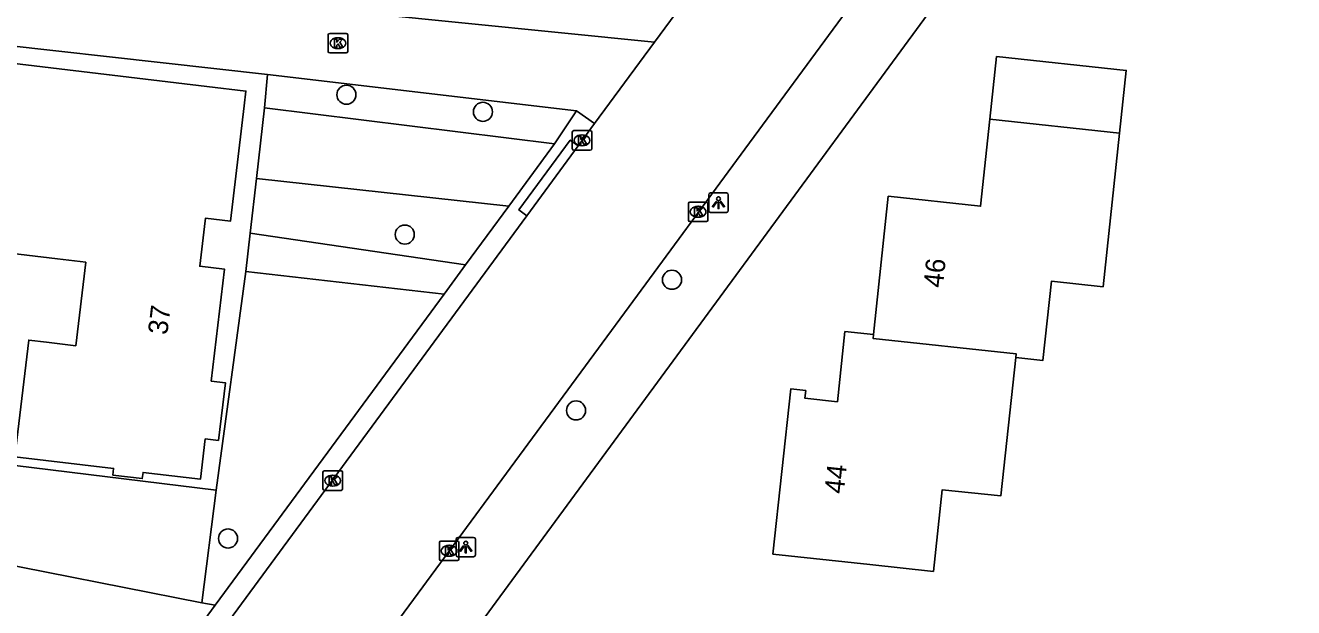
# Model space of a CAD drawing. Extents: x 162398 to 163643, y 386453 to 387397.
# Drawn here: x 162833 to 162898, y 386868.4 to 386898.2 of the extents above; entities that cross this region are included whole.
import ezdxf

# ---------------------------------------------------------------- set-up
doc = ezdxf.new("R2010")
doc.units = 0
for name, color, linetype in [('IMGEO_Boom', 7, 'Continuous'), ('IMGEO_Groenvoorziening', 7, 'Continuous'), ('IMGEO_Kolk', 7, 'Continuous'), ('IMGEO_Lichtpunt', 7, 'Continuous'), ('IMGEO_Pand', 7, 'Continuous'), ('IMGEO_Pand_nummerreeks', 7, 'Continuous'), ('IMGEO_Rijbaan_lokaal_open', 7, 'Continuous'), ('IMGEO_Voetpad_open', 7, 'Continuous')]:
    doc.layers.add(name, color=color, linetype=linetype)

msp = doc.modelspace()

# ---------------------------------------------------------------- linework, layer by layer
at = {"layer": 'IMGEO_Boom'}
for centre in [(162849.41, 386894.643), (162856.407, 386893.764), (162852.402, 386887.474), (162866.098, 386885.157), (162861.179, 386878.459), (162843.342, 386871.896)]:
    msp.add_circle(centre, 0.489, dxfattribs=at)
at = {"layer": 'IMGEO_Groenvoorziening'}
for points in [[(162777.161, 386925.941), (162781.307, 386923.473), (162778.479, 386897.772), (162780.538, 386896.353), (162782.519, 386895.657), (162784.234, 386895.406), (162796.362, 386893.035), (162797.061, 386892.44), (162797.024, 386891.538), (162795.864, 386884.236), (162816.171, 386880.315), (162814.809, 386871.87), (162822.009, 386871.525), (162824.637, 386871.871), (162826.059, 386871.733), (162842.001, 386868.604)], [(162845.219, 386893.978), (162845.362, 386895.67)], [(162844.476, 386887.539), (162844.801, 386890.352)], [(162842.733, 386874.373), (162821.137, 386877.022), (162821.896, 386883.1), (162800.855, 386886.61), (162800.871, 386886.854)], [(162842.733, 386874.373), (162844.251, 386885.584)], [(162842.001, 386868.604), (162842.733, 386874.373)], [(162842.676, 386868.472), (162842.001, 386868.604)]]:
    msp.add_lwpolyline(points, dxfattribs=at)
at = {"layer": 'IMGEO_Kolk'}
for p, q in [((162848.477, 386896.857), (162848.477, 386897.709)), ((162848.552, 386897.783), (162849.404, 386897.783)), ((162848.965, 386897.563), (162848.99, 386897.563)), ((162849.478, 386897.709), (162849.478, 386896.857)), ((162848.988, 386897.003), (162848.963, 386897.003)), ((162849.404, 386896.783), (162848.552, 386896.783)), ((162860.985, 386891.877), (162860.985, 386892.729)), ((162861.06, 386892.803), (162861.912, 386892.803)), ((162861.473, 386892.583), (162861.498, 386892.583)), ((162861.986, 386892.729), (162861.986, 386891.877)), ((162861.912, 386891.803), (162861.06, 386891.803)), ((162861.496, 386892.023), (162861.471, 386892.023)), ((162867.011, 386889.141), (162867.863, 386889.141)), ((162866.936, 386888.215), (162866.936, 386889.067)), ((162867.424, 386888.921), (162867.449, 386888.921)), ((162867.937, 386889.067), (162867.937, 386888.215)), ((162867.863, 386888.141), (162867.011, 386888.141)), ((162867.447, 386888.361), (162867.422, 386888.361)), ((162848.208, 386874.436), (162848.208, 386875.288)), ((162848.283, 386875.362), (162849.135, 386875.362)), ((162848.696, 386875.142), (162848.721, 386875.142)), ((162849.209, 386875.288), (162849.209, 386874.436)), ((162849.135, 386874.362), (162848.283, 386874.362)), ((162848.719, 386874.582), (162848.694, 386874.582)), ((162854.174, 386870.839), (162854.174, 386871.691)), ((162854.249, 386871.765), (162855.101, 386871.765)), ((162855.175, 386871.691), (162855.175, 386870.839)), ((162854.685, 386870.985), (162854.66, 386870.985)), ((162854.662, 386871.545), (162854.687, 386871.545)), ((162855.101, 386870.765), (162854.249, 386870.765))]:
    msp.add_line(p, q, dxfattribs=at)
for points in [[(162848.477, 386896.857), (162848.477, 386897.709)], [(162848.552, 386897.783), (162849.404, 386897.783)], [(162849.478, 386897.709), (162849.478, 386896.857)], [(162848.798, 386897.483), (162848.921, 386897.483), (162848.921, 386897.332), (162849.051, 386897.483), (162849.215, 386897.483), (162849.069, 386897.332), (162849.222, 386897.083), (162849.07, 386897.083), (162848.985, 386897.247), (162848.921, 386897.18), (162848.921, 386897.083), (162848.798, 386897.083), (162848.798, 386897.483)], [(162849.404, 386896.783), (162848.552, 386896.783)], [(162860.985, 386891.877), (162860.985, 386892.729)], [(162861.06, 386892.803), (162861.912, 386892.803)], [(162861.306, 386892.503), (162861.429, 386892.503), (162861.429, 386892.352), (162861.559, 386892.503), (162861.723, 386892.503), (162861.577, 386892.352), (162861.73, 386892.103), (162861.578, 386892.103), (162861.493, 386892.267), (162861.429, 386892.2), (162861.429, 386892.103), (162861.306, 386892.103), (162861.306, 386892.503)], [(162861.986, 386892.729), (162861.986, 386891.877)], [(162861.912, 386891.803), (162861.06, 386891.803)], [(162867.011, 386889.141), (162867.863, 386889.141)], [(162866.936, 386888.215), (162866.936, 386889.067)], [(162867.257, 386888.841), (162867.38, 386888.841), (162867.38, 386888.69), (162867.51, 386888.841), (162867.674, 386888.841), (162867.528, 386888.69), (162867.681, 386888.441), (162867.529, 386888.441), (162867.444, 386888.605), (162867.38, 386888.538), (162867.38, 386888.441), (162867.257, 386888.441), (162867.257, 386888.841)], [(162867.937, 386889.067), (162867.937, 386888.215)], [(162867.863, 386888.141), (162867.011, 386888.141)], [(162848.208, 386874.436), (162848.208, 386875.288)], [(162848.283, 386875.362), (162849.135, 386875.362)], [(162848.529, 386875.062), (162848.652, 386875.062), (162848.652, 386874.911), (162848.782, 386875.062), (162848.946, 386875.062), (162848.8, 386874.911), (162848.953, 386874.662), (162848.801, 386874.662), (162848.716, 386874.826), (162848.652, 386874.759), (162848.652, 386874.662), (162848.529, 386874.662), (162848.529, 386875.062)], [(162849.209, 386875.288), (162849.209, 386874.436)], [(162849.135, 386874.362), (162848.283, 386874.362)], [(162854.174, 386870.839), (162854.174, 386871.691)], [(162854.249, 386871.765), (162855.101, 386871.765)], [(162855.175, 386871.691), (162855.175, 386870.839)], [(162854.495, 386871.465), (162854.618, 386871.465), (162854.618, 386871.314), (162854.748, 386871.465), (162854.912, 386871.465), (162854.766, 386871.314), (162854.919, 386871.065), (162854.767, 386871.065), (162854.682, 386871.229), (162854.618, 386871.162), (162854.618, 386871.065), (162854.495, 386871.065), (162854.495, 386871.465)], [(162855.101, 386870.765), (162854.249, 386870.765)]]:
    msp.add_lwpolyline(points, dxfattribs=at)
for centre, start, end in [((162848.554, 386897.707), 91.55205, 178.44795), ((162848.554, 386897.707), 91.55205, 178.44795), ((162849.402, 386897.707), 1.55205, 88.44795), ((162849.402, 386897.707), 1.55205, 88.44795), ((162848.554, 386896.859), 181.55205, 268.44795), ((162848.554, 386896.859), 181.55205, 268.44795), ((162849.402, 386896.859), 271.55205, 358.44795), ((162849.402, 386896.859), 271.55205, 358.44795), ((162861.062, 386892.727), 91.55205, 178.44795), ((162861.062, 386892.727), 91.55205, 178.44795), ((162861.91, 386892.727), 1.55205, 88.44795), ((162861.91, 386892.727), 1.55205, 88.44795), ((162861.062, 386891.879), 181.55205, 268.44795), ((162861.062, 386891.879), 181.55205, 268.44795), ((162861.91, 386891.879), 271.55205, 358.44795), ((162861.91, 386891.879), 271.55205, 358.44795), ((162867.013, 386889.065), 91.55205, 178.44795), ((162867.013, 386889.065), 91.55205, 178.44795), ((162867.861, 386889.065), 1.55205, 88.44795), ((162867.861, 386889.065), 1.55205, 88.44795), ((162867.013, 386888.217), 181.55205, 268.44795), ((162867.013, 386888.217), 181.55205, 268.44795), ((162867.861, 386888.217), 271.55205, 358.44795), ((162867.861, 386888.217), 271.55205, 358.44795), ((162848.285, 386875.286), 91.55205, 178.44795), ((162848.285, 386875.286), 91.55205, 178.44795), ((162849.133, 386875.286), 1.55205, 88.44795), ((162849.133, 386875.286), 1.55205, 88.44795), ((162848.285, 386874.438), 181.55205, 268.44795), ((162848.285, 386874.438), 181.55205, 268.44795), ((162849.133, 386874.438), 271.55205, 358.44795), ((162849.133, 386874.438), 271.55205, 358.44795), ((162854.251, 386871.689), 91.55205, 178.44795), ((162854.251, 386871.689), 91.55205, 178.44795), ((162855.099, 386871.689), 1.55205, 88.44795), ((162855.099, 386871.689), 1.55205, 88.44795), ((162854.251, 386870.841), 181.55205, 268.44795), ((162854.251, 386870.841), 181.55205, 268.44795), ((162855.099, 386870.841), 271.55205, 358.44795), ((162855.099, 386870.841), 271.55205, 358.44795)]:
    msp.add_arc(centre, 0.0765, start, end, dxfattribs=at)
for centre, major_axis, ratio, start_param, end_param in [((162848.964, 386897.283), (-0.387, 0.002), 0.722429, 4.712389, 7.853982), ((162848.989, 386897.283), (-0.39, 0.002), 0.717154, 1.570796, 4.712389), ((162861.472, 386892.303), (-0.387, 0.002), 0.722429, 4.712389, 7.853982), ((162861.497, 386892.303), (-0.39, 0.002), 0.717154, 1.570796, 4.712389), ((162867.423, 386888.641), (-0.387, 0.002), 0.722429, 4.712389, 7.853982), ((162867.448, 386888.641), (-0.39, 0.002), 0.717154, 1.570796, 4.712389), ((162848.695, 386874.862), (-0.387, 0.002), 0.722429, 4.712389, 7.853982), ((162848.72, 386874.862), (-0.39, 0.002), 0.717154, 1.570796, 4.712389), ((162854.661, 386871.265), (-0.387, 0.002), 0.722429, 4.712389, 7.853982), ((162854.686, 386871.265), (-0.39, 0.002), 0.717154, 1.570796, 4.712389)]:
    msp.add_ellipse(centre, major_axis=major_axis, ratio=ratio, start_param=start_param, end_param=end_param, dxfattribs=at)
at = {"layer": 'IMGEO_Lichtpunt'}
for p, q in [((162867.984, 386889.511), (162867.984, 386888.704)), ((162867.984, 386889.511), (162867.984, 386888.704)), ((162868.886, 386889.606), (162868.078, 386889.606)), ((162868.886, 386889.606), (162868.078, 386889.606)), ((162868.98, 386888.704), (162868.98, 386889.511)), ((162868.98, 386888.704), (162868.98, 386889.511)), ((162868.078, 386888.61), (162868.886, 386888.61)), ((162868.078, 386888.61), (162868.886, 386888.61)), ((162855.028, 386871.859), (162855.028, 386871.052)), ((162855.028, 386871.859), (162855.028, 386871.052)), ((162855.93, 386871.954), (162855.122, 386871.954)), ((162855.93, 386871.954), (162855.122, 386871.954)), ((162856.024, 386871.052), (162856.024, 386871.859)), ((162856.024, 386871.052), (162856.024, 386871.859)), ((162855.122, 386870.958), (162855.93, 386870.958)), ((162855.122, 386870.958), (162855.93, 386870.958))]:
    msp.add_line(p, q, dxfattribs=at)
for points in [[(162868.358, 386889.175), (162868.397, 386889.147), (162868.209, 386888.885), (162868.171, 386888.912), (162868.358, 386889.175)], [(162868.46, 386889.127), (162868.507, 386889.127), (162868.507, 386888.805), (162868.46, 386888.805), (162868.46, 386889.127)], [(162868.57, 386889.147), (162868.608, 386889.174), (162868.795, 386888.912), (162868.756, 386888.884), (162868.57, 386889.147)], [(162855.402, 386871.523), (162855.441, 386871.495), (162855.253, 386871.233), (162855.215, 386871.26), (162855.402, 386871.523)], [(162855.504, 386871.475), (162855.551, 386871.475), (162855.551, 386871.153), (162855.504, 386871.153), (162855.504, 386871.475)], [(162855.614, 386871.495), (162855.652, 386871.522), (162855.839, 386871.26), (162855.8, 386871.232), (162855.614, 386871.495)]]:
    msp.add_lwpolyline(points, dxfattribs=at)
for centre in [(162868.483, 386889.309), (162855.527, 386871.657)]:
    msp.add_circle(centre, 0.0994, dxfattribs=at)
for centre, start, end in [((162868.078, 386889.511), 90, 180), ((162868.078, 386889.511), 90, 180), ((162868.886, 386889.511), 0, 90), ((162868.886, 386889.511), 0, 90), ((162868.078, 386888.704), 180, 270), ((162868.078, 386888.704), 180, 270), ((162868.886, 386888.704), 270, 0), ((162868.886, 386888.704), 270, 360), ((162855.122, 386871.859), 90, 180), ((162855.122, 386871.859), 90, 180), ((162855.93, 386871.859), 0, 90), ((162855.93, 386871.859), 0, 90), ((162855.122, 386871.052), 180, 270), ((162855.122, 386871.052), 180, 270), ((162855.93, 386871.052), 270, 0), ((162855.93, 386871.052), 270, 360)]:
    msp.add_arc(centre, 0.0946, start, end, dxfattribs=at)
at = {"layer": 'IMGEO_Pand'}
for points in [[(162824.246, 386897.211), (162844.258, 386894.826), (162844.168, 386894.074), (162843.739, 386890.469), (162843.463, 386888.156), (162842.186, 386888.308), (162842.135, 386887.884), (162841.893, 386885.85), (162843.168, 386885.698), (162842.484, 386879.963), (162843.204, 386879.878), (162842.851, 386876.921), (162842.172, 386877.002), (162841.926, 386874.932), (162838.986, 386875.283), (162838.948, 386874.968), (162837.44, 386875.147), (162837.48, 386875.486), (162832.419, 386876.089), (162833.131, 386882.063), (162834.044, 386881.954), (162835.537, 386881.776), (162836.048, 386886.058), (162834.608, 386886.23), (162823.428, 386887.562)], [(162882.393, 386893.382), (162882.739, 386896.6), (162889.385, 386895.887), (162889.039, 386892.667)], [(162876.424, 386882.346), (162877.184, 386889.434), (162881.915, 386888.927), (162882.393, 386893.382)], [(162889.039, 386892.667), (162882.393, 386893.382)], [(162889.039, 386892.667), (162888.195, 386884.799), (162885.547, 386885.083), (162885.112, 386881.027), (162883.715, 386881.177)], [(162883.715, 386881.177), (162882.953, 386874.074), (162879.948, 386874.396), (162879.499, 386870.211), (162876.246, 386870.56), (162871.274, 386871.093), (162872.183, 386879.563), (162872.954, 386879.48), (162872.912, 386879.082), (162874.578, 386878.903), (162874.965, 386882.502), (162876.424, 386882.346)], [(162883.715, 386881.177), (162883.735, 386881.368), (162876.403, 386882.154), (162876.424, 386882.346)]]:
    msp.add_lwpolyline(points, dxfattribs=at)
at = {"layer": 'IMGEO_Rijbaan_lokaal_open'}
for points in [[(162893.927, 386924.59), (162875.27, 386899.237), (162869.41, 386891.274), (162864.331, 386884.373), (162862.085, 386881.321), (162857.371, 386874.915), (162855.142, 386871.885), (162843.687, 386856.331), (162841.937, 386853.992)], [(162865.209, 386897.338), (162876.426, 386912.565)], [(162845.362, 386895.67), (162826.392, 386897.805), (162827.899, 386911.454)], [(162836.35, 386903.69), (162835.924, 386900.293), (162865.209, 386897.338)], [(162865.209, 386897.338), (162862.122, 386893.167)], [(162861.207, 386893.823), (162845.362, 386895.67)], [(162862.122, 386893.167), (162861.207, 386893.823)], [(162861.282, 386892.024), (162862.122, 386893.167)], [(162861.282, 386892.024), (162858.659, 386888.439)], [(162836.37, 386858.071), (162838.248, 386860.664), (162858.659, 386888.439)]]:
    msp.add_lwpolyline(points, dxfattribs=at)
at = {"layer": 'IMGEO_Voetpad_open'}
for points in [[(162897.961, 386924.315), (162846.211, 386853.845), (162843.791, 386850.525), (162842.468, 386848.856)], [(162844.801, 386890.352), (162845.219, 386893.978)], [(162845.219, 386893.978), (162860.08, 386892.12)], [(162861.207, 386893.823), (162860.08, 386892.12)], [(162860.08, 386892.12), (162857.733, 386888.931)], [(162858.659, 386888.439), (162858.25, 386888.74), (162860.88, 386892.32), (162861.282, 386892.024)], [(162844.801, 386890.352), (162857.733, 386888.931)], [(162857.733, 386888.931), (162855.513, 386885.914)], [(162844.251, 386885.584), (162844.476, 386887.539)], [(162855.513, 386885.914), (162844.476, 386887.539)], [(162855.513, 386885.914), (162854.418, 386884.426)], [(162844.251, 386885.584), (162854.418, 386884.426)], [(162854.418, 386884.426), (162842.676, 386868.472)], [(162842.676, 386868.472), (162835.123, 386858.195), (162834.266, 386857.045)]]:
    msp.add_lwpolyline(points, dxfattribs=at)

# ---------------------------------------------------------------- texts
at = {"layer": 'IMGEO_Pand_nummerreeks'}
for s, rotation, p in [('46', 83.88102, (162879.976, 386884.718)), ('37', 83.19859, (162840.225, 386882.308)), ('44', 83.87529, (162874.901, 386874.157))]:
    msp.add_text(s, height=1, rotation=rotation, dxfattribs=at).set_placement(p)

doc.saveas('drawing.dxf')
